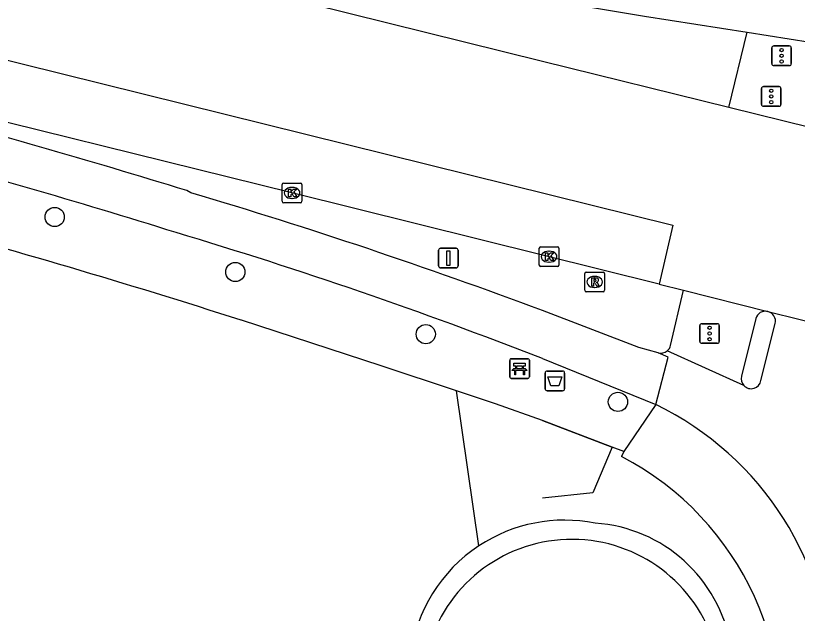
# Model space of a CAD drawing. Extents: x 162074 to 163034, y 381824 to 382557.
# Drawn here: x 162973.21 to 163012.96, y 382450.56 to 382480.98 of the extents above; entities that cross this region are included whole.
import ezdxf

# ---------------------------------------------------------------- set-up
doc = ezdxf.new("R2010")
doc.units = 0
for name, color, linetype in [('IMGEO_Afvalbak', 7, 'Continuous'), ('IMGEO_Bank', 7, 'Continuous'), ('IMGEO_Berm_groen', 7, 'Continuous'), ('IMGEO_Boom', 7, 'Continuous'), ('IMGEO_Fietspad_gesloten', 7, 'Continuous'), ('IMGEO_Fietspad_open', 7, 'Continuous'), ('IMGEO_Hek', 7, 'Continuous'), ('IMGEO_Kolk', 7, 'Continuous'), ('IMGEO_Loofbos', 7, 'Continuous'), ('IMGEO_OVBaan_gesloten', 7, 'Continuous'), ('IMGEO_Rijbaan_lokaal_gesloten', 7, 'Continuous'), ('IMGEO_Rioolput', 7, 'Continuous'), ('IMGEO_Verkeersbordpaal', 7, 'Continuous'), ('IMGEO_Verkeersregelinstallatiepaal', 7, 'Continuous'), ('IMGEO_Voetpad_open', 7, 'Continuous'), ('IMGEO_Waterloop', 7, 'Continuous')]:
    doc.layers.add(name, color=color, linetype=linetype)

msp = doc.modelspace()

# ---------------------------------------------------------------- linework, layer by layer
at = {"layer": 'IMGEO_Afvalbak'}
for p, q in [((163000.139, 382461.991), (163000.139, 382462.791)), ((163000.139, 382462.791), (163000.139, 382461.991)), ((163000.239, 382462.891), (163001.029, 382462.891)), ((163001.029, 382462.891), (163000.239, 382462.891)), ((163001.129, 382462.791), (163001.129, 382461.991)), ((163001.129, 382461.991), (163001.129, 382462.791)), ((163001.029, 382461.891), (163000.239, 382461.891)), ((163000.239, 382461.891), (163001.029, 382461.891))]:
    msp.add_line(p, q, dxfattribs=at)
msp.add_lwpolyline([(163000.282, 382462.605), (163000.986, 382462.605), (163000.837, 382462.135), (163000.431, 382462.135), (163000.282, 382462.605)], dxfattribs=at)
for centre, start, end in [((163000.239, 382462.791), 90, 180), ((163000.239, 382462.791), 90, 180), ((163001.029, 382462.791), 0, 90), ((163001.029, 382462.791), 360, 90), ((163000.239, 382461.991), 180, 270), ((163000.239, 382461.991), 180, 270), ((163001.029, 382461.991), 270, 0), ((163001.029, 382461.991), 270, 0)]:
    msp.add_arc(centre, 0.1, start, end, dxfattribs=at)
at = {"layer": 'IMGEO_Bank'}
for p, q in [((162998.336, 382462.596), (162998.336, 382463.437)), ((162998.336, 382463.437), (162998.336, 382462.596)), ((162998.411, 382463.521), (162999.252, 382463.521)), ((162999.252, 382463.521), (162998.411, 382463.521)), ((162999.336, 382463.446), (162999.336, 382462.605)), ((162999.336, 382462.605), (162999.336, 382463.446)), ((162998.645, 382463.027), (162998.645, 382463.133)), ((162998.689, 382463.133), (162998.689, 382463.027)), ((162998.977, 382463.139), (162998.695, 382463.139)), ((162998.695, 382463.021), (162998.977, 382463.021)), ((162998.983, 382463.027), (162998.983, 382463.133)), ((162999.027, 382463.133), (162999.027, 382463.027)), ((162999.033, 382462.919), (162998.64, 382462.919)), ((162999.261, 382462.521), (162998.42, 382462.521)), ((162998.42, 382462.521), (162999.261, 382462.521))]:
    msp.add_line(p, q, dxfattribs=at)
for points in [[(162998.583, 382462.919), (162998.441, 382462.919), (162998.553, 382463.021), (162998.639, 382463.021)], [(162998.639, 382463.139), (162998.553, 382463.139), (162998.553, 382463.3), (162999.116, 382463.3), (162999.116, 382463.139), (162999.033, 382463.139)], [(162999.033, 382463.021), (162999.116, 382463.021), (162999.228, 382462.919), (162999.089, 382462.919)], [(162998.633, 382462.912), (162998.633, 382462.705), (162998.59, 382462.705), (162998.59, 382462.912)], [(162999.083, 382462.912), (162999.083, 382462.705), (162999.039, 382462.705), (162999.039, 382462.912)]]:
    msp.add_lwpolyline(points, dxfattribs=at)
for centre, radius, start, end in [((162998.414, 382463.443), 0.0779, 92.4484, 184.2845), ((162998.414, 382463.443), 0.0779, 92.4484, 184.2845), ((162999.258, 382463.443), 0.0779, 2.4484, 94.2845), ((162999.258, 382463.443), 0.0779, 2.4484, 94.2845), ((162998.638, 382463.132), 0.00671, 2.8957, 87.1043), ((162998.638, 382463.028), 0.00671, 272.8957, 357.1043), ((162998.695, 382463.132), 0.00671, 92.8957, 177.1043), ((162998.695, 382463.028), 0.00671, 182.8957, 267.1043), ((162998.977, 382463.132), 0.00671, 2.8957, 87.1043), ((162998.977, 382463.028), 0.00671, 272.8957, 357.1043), ((162999.034, 382463.132), 0.00671, 92.8957, 177.1043), ((162999.034, 382463.028), 0.00671, 182.8957, 267.1043), ((162998.414, 382462.599), 0.0779, 182.4484, 274.2845), ((162998.414, 382462.599), 0.0779, 182.4484, 274.2845), ((162998.583, 382462.912), 0.00671, 2.8957, 87.1043), ((162998.64, 382462.912), 0.00671, 92.8957, 177.1043), ((162999.032, 382462.912), 0.00671, 2.8957, 87.1043), ((162999.089, 382462.912), 0.00671, 92.8957, 177.1043), ((162999.258, 382462.599), 0.0779, 272.4484, 4.2845), ((162999.258, 382462.599), 0.0779, 272.4484, 4.2845)]:
    msp.add_arc(centre, radius, start, end, dxfattribs=at)
at = {"layer": 'IMGEO_Berm_groen'}
msp.add_lwpolyline([(162996.769, 382453.994), (162995.635, 382461.88)], dxfattribs=at)
for centre, radius, start, end in [((163001.124, 382447.4), 7.903, 78.6542, 123.4431), ((163002.192, 382447.682), 7.482, 9.4765, 86.2714)]:
    msp.add_arc(centre, radius, start, end, dxfattribs=at)
at = {"layer": 'IMGEO_Boom'}
for centre in [(162975.201, 382470.734), (162984.387, 382467.933), (162994.07, 382464.77), (163003.841, 382461.321)]:
    msp.add_circle(centre, 0.489, dxfattribs=at)
at = {"layer": 'IMGEO_Fietspad_gesloten'}
for points in [[(162982.131, 382471.967), (162981.915, 382472.077)], [(163005.888, 382463.826), (163004.896, 382464.085), (163000, 382465.971)], [(163005.763, 382461.183), (163006.399, 382463.605), (163005.888, 382463.826)], [(163000, 382463.524), (163005.763, 382461.183)]]:
    msp.add_lwpolyline(points, dxfattribs=at)
for centre, radius, start, end in [((162847.112, 382034.16), 458.196, 72.89019, 74.8443), ((162880.971, 382150.817), 334.543, 72.53418, 75.23914), ((162903.584, 382208.261), 275.155, 69.48789, 73.41342), ((162912.98, 382241.065), 238.874, 68.63585, 73.36074)]:
    msp.add_arc(centre, radius, start, end, dxfattribs=at)
at = {"layer": 'IMGEO_Fietspad_open'}
for points in [[(163011.113, 382462.41), (163011.843, 382465.314)], [(163010.247, 382462.152), (163006.351, 382463.925)]]:
    msp.add_lwpolyline(points, dxfattribs=at)
for centre, radius, start, end in [((163011.335, 382465.419), 0.518, 348.3377, 76.0788), ((163006.026, 382464.312), 0.506, 254.1521, 309.9867), ((163010.615, 382462.499), 0.506, 223.3002, 349.8797), ((162998.839, 382446.885), 15.886, 0.5826, 64.1598)]:
    msp.add_arc(centre, radius, start, end, dxfattribs=at)
at = {"layer": 'IMGEO_Hek'}
msp.add_lwpolyline([(163000, 382460.367), (163003.552, 382459.014), (163002.565, 382456.693), (163000, 382456.428)], dxfattribs=at)
at = {"layer": 'IMGEO_Kolk'}
for p, q in [((162986.769, 382471.531), (162986.769, 382472.383)), ((162986.844, 382472.457), (162987.696, 382472.457)), ((162987.257, 382472.237), (162987.282, 382472.237)), ((162987.77, 382472.383), (162987.77, 382471.531)), ((162987.696, 382471.457), (162986.844, 382471.457)), ((162987.28, 382471.677), (162987.255, 382471.677)), ((162999.838, 382468.288), (162999.838, 382469.14)), ((162999.913, 382469.214), (163000.765, 382469.214)), ((163000.326, 382468.994), (163000.351, 382468.994)), ((163000.839, 382469.14), (163000.839, 382468.288)), ((163000.765, 382468.214), (162999.913, 382468.214)), ((163000.349, 382468.434), (163000.324, 382468.434))]:
    msp.add_line(p, q, dxfattribs=at)
for points in [[(162986.769, 382471.531), (162986.769, 382472.383)], [(162986.844, 382472.457), (162987.696, 382472.457)], [(162987.09, 382472.157), (162987.213, 382472.157), (162987.213, 382472.006), (162987.343, 382472.157), (162987.507, 382472.157), (162987.361, 382472.006), (162987.514, 382471.757), (162987.362, 382471.757), (162987.277, 382471.921), (162987.213, 382471.854), (162987.213, 382471.757), (162987.09, 382471.757), (162987.09, 382472.157)], [(162987.77, 382472.383), (162987.77, 382471.531)], [(162987.696, 382471.457), (162986.844, 382471.457)], [(162999.838, 382468.288), (162999.838, 382469.14)], [(162999.913, 382469.214), (163000.765, 382469.214)], [(163000.839, 382469.14), (163000.839, 382468.288)], [(163000.159, 382468.914), (163000.282, 382468.914), (163000.282, 382468.763), (163000.412, 382468.914), (163000.576, 382468.914), (163000.43, 382468.763), (163000.583, 382468.514), (163000.431, 382468.514), (163000.346, 382468.678), (163000.282, 382468.611), (163000.282, 382468.514), (163000.159, 382468.514), (163000.159, 382468.914)], [(163000.765, 382468.214), (162999.913, 382468.214)]]:
    msp.add_lwpolyline(points, dxfattribs=at)
for centre, start, end in [((162986.846, 382472.381), 91.552, 178.448), ((162986.846, 382472.381), 91.552, 178.448), ((162987.694, 382472.381), 1.552, 88.448), ((162987.694, 382472.381), 1.552, 88.448), ((162986.846, 382471.533), 181.552, 268.448), ((162986.846, 382471.533), 181.552, 268.448), ((162987.694, 382471.533), 271.552, 358.448), ((162987.694, 382471.533), 271.552, 358.448), ((162999.915, 382469.138), 91.552, 178.448), ((162999.915, 382469.138), 91.552, 178.448), ((163000.763, 382469.138), 1.552, 88.448), ((163000.763, 382469.138), 1.552, 88.448), ((162999.915, 382468.29), 181.552, 268.448), ((162999.915, 382468.29), 181.552, 268.448), ((163000.763, 382468.29), 271.552, 358.448), ((163000.763, 382468.29), 271.552, 358.448)]:
    msp.add_arc(centre, 0.0765, start, end, dxfattribs=at)
for centre, major_axis, ratio, start_param, end_param in [((162987.256, 382471.957), (-0.387, 0.002), 0.722429, 4.712389, 7.853982), ((162987.281, 382471.957), (-0.39, 0.002), 0.717154, 1.570796, 4.712389), ((163000.325, 382468.714), (-0.387, 0.002), 0.722429, 4.712389, 7.853982), ((163000.35, 382468.714), (-0.39, 0.002), 0.717154, 1.570796, 4.712389)]:
    msp.add_ellipse(centre, major_axis=major_axis, ratio=ratio, start_param=start_param, end_param=end_param, dxfattribs=at)
at = {"layer": 'IMGEO_Loofbos'}
msp.add_arc((163001.124, 382447.403), 7.9, 123.4576, 172.8463, dxfattribs=at)
at = {"layer": 'IMGEO_OVBaan_gesloten'}
for points in [[(162568.138, 382498.576), (162601.758, 382507.473), (162623.526, 382515.096), (162638.589, 382520.515), (162652.734, 382524.924), (162671.93, 382530.986), (162686.717, 382534.292), (162698.199, 382535.67), (162711.379, 382536.956), (162726.212, 382537.278), (162742.24, 382536.416), (162755.489, 382534.694), (162767.039, 382532.455), (162790.552, 382526.577), (162850.851, 382511.79), (162870.874, 382506.646), (162879.507, 382503.523), (162894.571, 382498.563), (162901.643, 382496.451), (162915.42, 382492.961), (163006.626, 382470.32), (163005.936, 382467.312)], [(163005.936, 382467.312), (163000, 382468.787), (162987.266, 382471.958), (162966.405, 382477.118), (162946.54, 382482.039), (162927.634, 382486.713), (162907.764, 382491.663)]]:
    msp.add_lwpolyline(points, dxfattribs=at)
at = {"layer": 'IMGEO_Rijbaan_lokaal_gesloten'}
for points in [[(162976.762, 382486.297), (162990.403, 382483.512), (162997.759, 382482.207), (163000, 382481.83), (163005.198, 382480.957), (163010.409, 382480.138)], [(163009.474, 382476.303), (163000, 382478.654), (162976.344, 382484.526)], [(163010.409, 382480.138), (163014.686, 382479.455)], [(163013.671, 382475.264), (163009.474, 382476.303)], [(163005.936, 382467.312), (163007.182, 382467.002)], [(163007.182, 382467.002), (163011.46, 382465.922)], [(163011.46, 382465.922), (163014.758, 382465.117)]]:
    msp.add_lwpolyline(points, dxfattribs=at)
at = {"layer": 'IMGEO_Rioolput'}
for p, q in [((163002.156, 382467.001), (163002.156, 382467.853)), ((163002.231, 382467.927), (163003.083, 382467.927)), ((163003.157, 382467.853), (163003.157, 382467.001)), ((163002.644, 382467.707), (163002.669, 382467.707)), ((163002.667, 382467.147), (163002.642, 382467.147)), ((163003.083, 382466.927), (163002.231, 382466.927))]:
    msp.add_line(p, q, dxfattribs=at)
for points in [[(163002.156, 382467.001), (163002.156, 382467.853)], [(163002.231, 382467.927), (163003.083, 382467.927)], [(163003.157, 382467.853), (163003.157, 382467.001)], [(163002.745, 382467.625), (163002.493, 382467.627), (163002.493, 382467.227)], [(163002.493, 382467.227), (163002.617, 382467.227), (163002.617, 382467.389), (163002.628, 382467.389)], [(163002.671, 382467.546), (163002.617, 382467.546), (163002.617, 382467.465)], [(163002.617, 382467.465), (163002.669, 382467.465)], [(163002.675, 382467.36), (163002.746, 382467.227), (163002.886, 382467.227), (163002.821, 382467.353)], [(163003.083, 382466.927), (163002.231, 382466.927)]]:
    msp.add_lwpolyline(points, dxfattribs=at)
for centre, radius, start, end in [((163002.233, 382467.851), 0.0765, 91.552, 178.448), ((163002.233, 382467.851), 0.0765, 91.552, 178.448), ((163003.081, 382467.851), 0.0765, 1.552, 88.448), ((163003.081, 382467.851), 0.0765, 1.552, 88.448), ((163002.627, 382467.336), 0.0533, 26.0293, 88.6989), ((163002.653, 382467.654), 0.19, 274.7715, 282.9687), ((163002.677, 382467.45), 0.0964, 77.0061, 93.1865), ((163002.691, 382467.507), 0.0378, 276.6634, 79.6772), ((163002.744, 382467.515), 0.109, 350.3612, 89.416), ((163002.742, 382467.515), 0.112, 277.5842, 350.9817), ((163002.726, 382467.3), 0.108, 29.5134, 73.7905), ((163002.233, 382467.003), 0.0765, 181.552, 268.448), ((163002.233, 382467.003), 0.0765, 181.552, 268.448), ((163003.081, 382467.003), 0.0765, 271.552, 358.448), ((163003.081, 382467.003), 0.0765, 271.552, 358.448)]:
    msp.add_arc(centre, radius, start, end, dxfattribs=at)
for centre, major_axis, ratio, start_param, end_param in [((163002.643, 382467.427), (-0.387, 0.002), 0.722429, 4.712389, 7.853982), ((163002.668, 382467.427), (-0.39, 0.002), 0.717154, 1.570796, 4.712389)]:
    msp.add_ellipse(centre, major_axis=major_axis, ratio=ratio, start_param=start_param, end_param=end_param, dxfattribs=at)
at = {"layer": 'IMGEO_Verkeersbordpaal'}
for p, q in [((162994.721, 382468.242), (162994.721, 382469.042)), ((162994.721, 382469.042), (162994.721, 382468.242)), ((162994.821, 382469.142), (162995.611, 382469.142)), ((162995.611, 382469.142), (162994.821, 382469.142)), ((162995.711, 382469.042), (162995.711, 382468.242)), ((162995.711, 382468.242), (162995.711, 382469.042)), ((162995.611, 382468.142), (162994.821, 382468.142)), ((162994.821, 382468.142), (162995.611, 382468.142))]:
    msp.add_line(p, q, dxfattribs=at)
msp.add_lwpolyline([(162995.141, 382469.017), (162995.291, 382469.017), (162995.291, 382468.267), (162995.141, 382468.267), (162995.141, 382469.017)], dxfattribs=at)
for centre, start, end in [((162994.821, 382469.042), 90, 180), ((162994.821, 382469.042), 90, 180), ((162995.611, 382469.042), 0, 90), ((162995.611, 382469.042), 360, 90), ((162994.821, 382468.242), 180, 270), ((162994.821, 382468.242), 180, 270), ((162995.611, 382468.242), 270, 0), ((162995.611, 382468.242), 270, 0)]:
    msp.add_arc(centre, 0.1, start, end, dxfattribs=at)
at = {"layer": 'IMGEO_Verkeersregelinstallatiepaal'}
for p, q in [((163011.665, 382478.537), (163011.665, 382479.337)), ((163011.665, 382479.337), (163011.665, 382478.537)), ((163011.765, 382479.437), (163012.555, 382479.437)), ((163012.555, 382479.437), (163011.765, 382479.437)), ((163012.655, 382479.337), (163012.655, 382478.537)), ((163012.655, 382478.537), (163012.655, 382479.337)), ((163012.555, 382478.437), (163011.765, 382478.437)), ((163011.765, 382478.437), (163012.555, 382478.437)), ((163011.241, 382477.367), (163012.031, 382477.367)), ((163012.031, 382477.367), (163011.241, 382477.367)), ((163011.141, 382476.467), (163011.141, 382477.267)), ((163011.141, 382477.267), (163011.141, 382476.467)), ((163012.131, 382477.267), (163012.131, 382476.467)), ((163012.131, 382476.467), (163012.131, 382477.267)), ((163012.031, 382476.367), (163011.241, 382476.367)), ((163011.241, 382476.367), (163012.031, 382476.367)), ((163008.004, 382464.403), (163008.004, 382465.203)), ((163008.004, 382465.203), (163008.004, 382464.403)), ((163008.104, 382465.303), (163008.894, 382465.303)), ((163008.894, 382465.303), (163008.104, 382465.303)), ((163008.994, 382465.203), (163008.994, 382464.403)), ((163008.994, 382464.403), (163008.994, 382465.203)), ((163008.894, 382464.303), (163008.104, 382464.303)), ((163008.104, 382464.303), (163008.894, 382464.303))]:
    msp.add_line(p, q, dxfattribs=at)
for centre in [(163012.16, 382479.227), (163012.16, 382478.937), (163012.16, 382478.647), (163011.636, 382477.157), (163011.636, 382476.867), (163011.636, 382476.577), (163008.499, 382465.093), (163008.499, 382464.803), (163008.499, 382464.513)]:
    msp.add_circle(centre, 0.085, dxfattribs=at)
for centre, start, end in [((163011.765, 382479.337), 90, 180), ((163011.765, 382479.337), 90, 180), ((163012.555, 382479.337), 0, 90), ((163012.555, 382479.337), 360, 90), ((163011.765, 382478.537), 180, 270), ((163011.765, 382478.537), 180, 270), ((163012.555, 382478.537), 270, 0), ((163012.555, 382478.537), 270, 0), ((163011.241, 382477.267), 90, 180), ((163011.241, 382477.267), 90, 180), ((163012.031, 382477.267), 0, 90), ((163012.031, 382477.267), 360, 90), ((163011.241, 382476.467), 180, 270), ((163011.241, 382476.467), 180, 270), ((163012.031, 382476.467), 270, 0), ((163012.031, 382476.467), 270, 0), ((163008.104, 382465.203), 90, 180), ((163008.104, 382465.203), 90, 180), ((163008.894, 382465.203), 0, 90), ((163008.894, 382465.203), 360, 90), ((163008.104, 382464.403), 180, 270), ((163008.104, 382464.403), 180, 270), ((163008.894, 382464.403), 270, 0), ((163008.894, 382464.403), 270, 0)]:
    msp.add_arc(centre, 0.1, start, end, dxfattribs=at)
at = {"layer": 'IMGEO_Voetpad_open'}
for points in [[(163009.474, 382476.303), (163010.409, 382480.138)], [(163006.518, 382464.195), (163007.182, 382467.002)], [(162995.635, 382461.88), (162991.798, 382463.159), (162984.691, 382465.476)], [(163010.845, 382465.559), (163010.126, 382462.63)], [(163004.134, 382458.792), (163003.552, 382459.014), (163000, 382460.367), (162997.617, 382461.22), (162995.635, 382461.88)], [(163005.763, 382461.183), (163004.134, 382458.792)], [(163004.134, 382458.792), (163004.023, 382458.539)]]:
    msp.add_lwpolyline(points, dxfattribs=at)
for centre, radius, start, end in [((162867.021, 382099.621), 384.313, 72.17069, 74.89822), ((163011.34, 382465.423), 0.513, 76.465, 164.6369), ((163006.028, 382464.312), 0.504, 309.9046, 346.6203), ((163010.612, 382462.499), 0.503, 164.8762, 223.5345), ((162997.071, 382445.181), 15.059, 346.4019, 62.5065)]:
    msp.add_arc(centre, radius, start, end, dxfattribs=at)
at = {"layer": 'IMGEO_Waterloop'}
msp.add_arc((163001.499, 382446.741), 7.584, 16.4528, 162.8765, dxfattribs=at)

doc.saveas('drawing.dxf')
